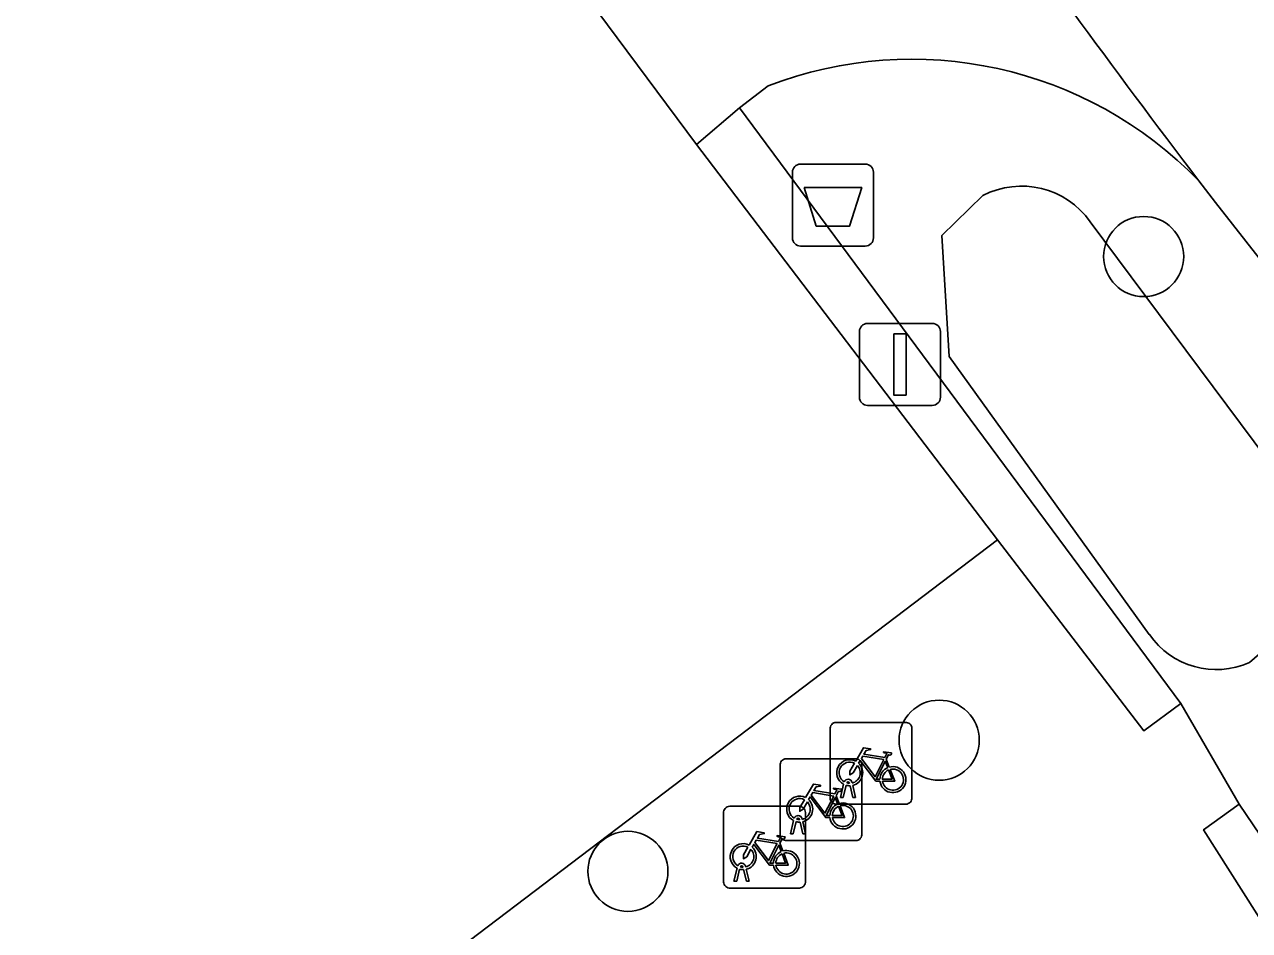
# Model space of a CAD drawing. Extents: x 160203 to 161530, y 379528 to 381797.
# Drawn here: x 160768.42 to 160783.38, y 381508.28 to 381519.34 of the extents above; entities that cross this region are included whole.
import ezdxf

# ---------------------------------------------------------------- set-up
doc = ezdxf.new("R2010")
doc.units = 0
for name, color, linetype in [('IMGEO_Afvalbak', 7, 'Continuous'), ('IMGEO_Boom', 7, 'Continuous'), ('IMGEO_Fietsenrek', 7, 'Continuous'), ('IMGEO_Groenvoorziening', 7, 'Continuous'), ('IMGEO_Haag', 7, 'Continuous'), ('IMGEO_Lichtmast', 7, 'Continuous'), ('IMGEO_Parkeervlak_halfverhard', 7, 'Continuous'), ('IMGEO_Rijbaan_lokaal_gesloten', 7, 'Continuous'), ('IMGEO_Rijbaan_lokaal_open', 7, 'Continuous'), ('IMGEO_Waterloop', 7, 'Continuous')]:
    doc.layers.add(name, color=color, linetype=linetype)

msp = doc.modelspace()

# ---------------------------------------------------------------- linework, layer by layer
at = {"layer": 'IMGEO_Afvalbak'}
for p, q in [((160777.898, 381517.633), (160778.688, 381517.633)), ((160778.688, 381517.633), (160777.898, 381517.633)), ((160777.798, 381516.733), (160777.798, 381517.533)), ((160777.798, 381517.533), (160777.798, 381516.733)), ((160778.788, 381517.533), (160778.788, 381516.733)), ((160778.788, 381516.733), (160778.788, 381517.533)), ((160778.688, 381516.633), (160777.898, 381516.633)), ((160777.898, 381516.633), (160778.688, 381516.633))]:
    msp.add_line(p, q, dxfattribs=at)
msp.add_lwpolyline([(160777.941, 381517.347), (160778.645, 381517.347), (160778.496, 381516.877), (160778.09, 381516.877), (160777.941, 381517.347)], dxfattribs=at)
for centre, start, end in [((160777.898, 381517.533), 90, 180), ((160777.898, 381517.533), 90, 180), ((160778.688, 381517.533), 0, 90), ((160778.688, 381517.533), 360, 90), ((160777.898, 381516.733), 180, 270), ((160777.898, 381516.733), 180, 270), ((160778.688, 381516.733), 270, 0), ((160778.688, 381516.733), 270, 0)]:
    msp.add_arc(centre, 0.1, start, end, dxfattribs=at)
at = {"layer": 'IMGEO_Boom'}
for centre in [(160782.087, 381516.505), (160779.59, 381510.6), (160775.79, 381509)]:
    msp.add_circle(centre, 0.489, dxfattribs=at)
at = {"layer": 'IMGEO_Fietsenrek'}
for p, q in [((160778.333, 381510.818), (160779.174, 381510.818)), ((160779.174, 381510.818), (160778.333, 381510.818)), ((160778.258, 381509.893), (160778.258, 381510.734)), ((160778.258, 381510.734), (160778.258, 381509.893)), ((160779.258, 381510.743), (160779.258, 381509.902)), ((160779.258, 381509.902), (160779.258, 381510.743)), ((160777.722, 381510.374), (160778.563, 381510.374)), ((160778.563, 381510.374), (160777.722, 381510.374)), ((160778.945, 381510.367), (160778.981, 381510.272)), ((160777.647, 381509.449), (160777.647, 381510.29)), ((160777.647, 381510.29), (160777.647, 381509.449)), ((160778.647, 381510.299), (160778.647, 381509.458)), ((160778.647, 381509.458), (160778.647, 381510.299)), ((160778.385, 381509.902), (160778.424, 381510.062)), ((160778.496, 381510.074), (160778.495, 381510.078)), ((160778.527, 381510.085), (160778.528, 381510.078)), ((160778.334, 381509.923), (160778.37, 381509.828)), ((160778.454, 381510.05), (160778.419, 381509.902)), ((160778.537, 381509.902), (160778.503, 381510.044)), ((160778.535, 381510.048), (160778.57, 381509.902)), ((160777.033, 381509.794), (160777.874, 381509.794)), ((160777.874, 381509.794), (160777.033, 381509.794)), ((160779.183, 381509.818), (160778.342, 381509.818)), ((160778.342, 381509.818), (160779.183, 381509.818)), ((160778.419, 381509.902), (160778.385, 381509.902)), ((160778.57, 381509.902), (160778.537, 381509.902)), ((160776.958, 381508.869), (160776.958, 381509.71)), ((160776.958, 381509.71), (160776.958, 381508.869)), ((160777.774, 381509.458), (160777.813, 381509.618)), ((160777.885, 381509.63), (160777.884, 381509.634)), ((160777.916, 381509.641), (160777.917, 381509.634)), ((160777.958, 381509.719), (160777.958, 381508.878)), ((160777.958, 381508.878), (160777.958, 381509.719)), ((160777.843, 381509.606), (160777.808, 381509.458)), ((160777.926, 381509.458), (160777.892, 381509.6)), ((160777.924, 381509.604), (160777.959, 381509.458)), ((160777.645, 381509.343), (160777.681, 381509.248)), ((160778.572, 381509.374), (160777.731, 381509.374)), ((160777.731, 381509.374), (160778.572, 381509.374)), ((160777.808, 381509.458), (160777.774, 381509.458)), ((160777.959, 381509.458), (160777.926, 381509.458)), ((160777.085, 381508.878), (160777.124, 381509.038)), ((160777.154, 381509.026), (160777.119, 381508.878)), ((160777.196, 381509.05), (160777.195, 381509.054)), ((160777.237, 381508.878), (160777.203, 381509.02)), ((160777.227, 381509.061), (160777.228, 381509.054)), ((160777.235, 381509.024), (160777.27, 381508.878)), ((160777.119, 381508.878), (160777.085, 381508.878)), ((160777.27, 381508.878), (160777.237, 381508.878)), ((160777.883, 381508.794), (160777.042, 381508.794)), ((160777.042, 381508.794), (160777.883, 381508.794))]:
    msp.add_line(p, q, dxfattribs=at)
for points in [[(160778.571, 381510.344), (160778.666, 381510.508), (160778.752, 381510.494), (160778.754, 381510.485), (160778.698, 381510.474), (160778.671, 381510.429), (160778.927, 381510.388)], [(160778.914, 381510.363), (160778.657, 381510.404), (160778.64, 381510.375), (160778.807, 381510.155), (160778.914, 381510.363)], [(160778.927, 381510.388), (160778.952, 381510.437), (160778.946, 381510.441), (160778.923, 381510.445), (160778.911, 381510.452), (160778.91, 381510.455), (160778.912, 381510.46), (160779.007, 381510.445), (160779.009, 381510.435), (160778.999, 381510.422), (160778.987, 381510.416), (160778.973, 381510.422), (160778.945, 381510.367)], [(160778.592, 381510.292), (160778.54, 381510.202), (160778.5, 381510.177), (160778.501, 381510.224), (160778.556, 381510.318)], [(160778.867, 381510.1), (160778.817, 381510.1), (160778.626, 381510.351), (160778.607, 381510.319)], [(160778.962, 381510.265), (160778.932, 381510.342), (160778.823, 381510.124), (160778.866, 381510.124)], [(160778.896, 381510.124), (160779.016, 381510.123), (160778.972, 381510.237)], [(160778.992, 381510.244), (160779.047, 381510.099), (160778.897, 381510.099)], [(160777.96, 381509.9), (160778.055, 381510.064), (160778.141, 381510.05), (160778.143, 381510.041), (160778.087, 381510.03), (160778.06, 381509.985), (160778.316, 381509.944)], [(160778.303, 381509.919), (160778.046, 381509.96), (160778.029, 381509.931), (160778.196, 381509.711), (160778.303, 381509.919)], [(160778.316, 381509.944), (160778.341, 381509.993), (160778.335, 381509.997), (160778.312, 381510.001), (160778.3, 381510.008), (160778.299, 381510.011), (160778.301, 381510.016), (160778.396, 381510.001), (160778.398, 381509.991), (160778.388, 381509.978), (160778.376, 381509.972), (160778.362, 381509.978), (160778.334, 381509.923)], [(160777.981, 381509.848), (160777.929, 381509.758), (160777.889, 381509.733), (160777.89, 381509.78), (160777.945, 381509.874)], [(160778.256, 381509.656), (160778.206, 381509.656), (160778.015, 381509.907), (160777.996, 381509.875)], [(160778.351, 381509.821), (160778.321, 381509.898), (160778.212, 381509.68), (160778.255, 381509.68)], [(160778.285, 381509.68), (160778.405, 381509.679), (160778.361, 381509.793)], [(160778.381, 381509.8), (160778.436, 381509.655), (160778.286, 381509.655)], [(160777.271, 381509.32), (160777.366, 381509.484), (160777.452, 381509.47), (160777.454, 381509.461), (160777.398, 381509.45), (160777.371, 381509.405), (160777.627, 381509.364)], [(160777.567, 381509.076), (160777.517, 381509.076), (160777.326, 381509.327), (160777.307, 381509.295)], [(160777.614, 381509.339), (160777.357, 381509.38), (160777.34, 381509.351), (160777.507, 381509.131), (160777.614, 381509.339)], [(160777.662, 381509.241), (160777.632, 381509.318), (160777.523, 381509.1), (160777.566, 381509.1)], [(160777.627, 381509.364), (160777.652, 381509.413), (160777.646, 381509.417), (160777.623, 381509.421), (160777.611, 381509.428), (160777.61, 381509.431), (160777.612, 381509.436), (160777.707, 381509.421), (160777.709, 381509.411), (160777.699, 381509.398), (160777.687, 381509.392), (160777.673, 381509.398), (160777.645, 381509.343)], [(160777.292, 381509.268), (160777.24, 381509.178), (160777.2, 381509.153), (160777.201, 381509.2), (160777.256, 381509.294)], [(160777.596, 381509.1), (160777.716, 381509.099), (160777.672, 381509.213)], [(160777.692, 381509.22), (160777.747, 381509.075), (160777.597, 381509.075)]]:
    msp.add_lwpolyline(points, dxfattribs=at)
for centre, radius, start, end in [((160778.336, 381510.74), 0.0779, 92.4484, 184.2845), ((160778.336, 381510.74), 0.0779, 92.4484, 184.2845), ((160779.18, 381510.74), 0.0779, 2.4484, 94.2845), ((160779.18, 381510.74), 0.0779, 2.4484, 94.2845), ((160777.725, 381510.296), 0.0779, 92.4484, 184.2845), ((160777.725, 381510.296), 0.0779, 92.4484, 184.2845), ((160778.498, 381510.203), 0.159, 62.6766, 242.1369), ((160778.569, 381510.296), 0.0779, 2.4484, 94.2845), ((160778.569, 381510.296), 0.0779, 2.4484, 94.2845), ((160778.498, 381510.203), 0.129, 63.3192, 238.903), ((160778.498, 381510.203), 0.129, 283.6043, 43.4302), ((160778.498, 381510.203), 0.159, 283.5766, 46.6042), ((160779.025, 381510.119), 0.159, 113.3408, 178.3217), ((160779.025, 381510.119), 0.159, 187.0065, 105.7708), ((160779.025, 381510.119), 0.129, 113.923, 177.9556), ((160779.025, 381510.119), 0.129, 188.6715, 104.5883), ((160778.478, 381510.074), 0.0499, 12.8025, 158.6934), ((160778.478, 381510.074), 0.0174, 12.8025, 163.4502), ((160778.498, 381510.203), 0.129, 253.415, 269.0204), ((160777.887, 381509.759), 0.159, 62.6766, 242.1369), ((160778.498, 381510.203), 0.159, 253.9967, 271.7867), ((160777.036, 381509.716), 0.0779, 92.4484, 184.2845), ((160777.036, 381509.716), 0.0779, 92.4484, 184.2845), ((160777.887, 381509.759), 0.129, 63.3192, 238.903), ((160777.88, 381509.716), 0.0779, 2.4484, 94.2845), ((160777.88, 381509.716), 0.0779, 2.4484, 94.2845), ((160777.887, 381509.759), 0.129, 283.6043, 43.4302), ((160777.887, 381509.759), 0.159, 283.5766, 46.6042), ((160778.414, 381509.675), 0.159, 113.3408, 178.3217), ((160778.414, 381509.675), 0.159, 187.0065, 105.7708), ((160778.336, 381509.896), 0.0779, 182.4484, 274.2845), ((160778.336, 381509.896), 0.0779, 182.4484, 274.2845), ((160778.414, 381509.675), 0.129, 113.923, 177.9556), ((160778.414, 381509.675), 0.129, 188.6715, 104.5883), ((160779.18, 381509.896), 0.0779, 272.4484, 4.2845), ((160779.18, 381509.896), 0.0779, 272.4484, 4.2845), ((160777.867, 381509.63), 0.0499, 12.8025, 158.6934), ((160777.867, 381509.63), 0.0174, 12.8025, 163.4502), ((160777.887, 381509.759), 0.129, 253.415, 269.0204), ((160777.887, 381509.759), 0.159, 253.9967, 271.7867), ((160777.198, 381509.179), 0.159, 62.6766, 242.1369), ((160777.725, 381509.452), 0.0779, 182.4484, 274.2845), ((160777.725, 381509.452), 0.0779, 182.4484, 274.2845), ((160778.569, 381509.452), 0.0779, 272.4484, 4.2845), ((160778.569, 381509.452), 0.0779, 272.4484, 4.2845), ((160777.198, 381509.179), 0.129, 63.3192, 238.903), ((160777.198, 381509.179), 0.129, 283.6043, 43.4302), ((160777.198, 381509.179), 0.159, 283.5766, 46.6042), ((160777.725, 381509.095), 0.159, 113.3408, 178.3217), ((160777.725, 381509.095), 0.159, 187.0065, 105.7708), ((160777.725, 381509.095), 0.129, 113.923, 177.9556), ((160777.725, 381509.095), 0.129, 188.6715, 104.5883), ((160777.178, 381509.05), 0.0499, 12.8025, 158.6934), ((160777.198, 381509.179), 0.159, 253.9967, 271.7867), ((160777.178, 381509.05), 0.0174, 12.8025, 163.4502), ((160777.198, 381509.179), 0.129, 253.415, 269.0204), ((160777.036, 381508.872), 0.0779, 182.4484, 274.2845), ((160777.036, 381508.872), 0.0779, 182.4484, 274.2845), ((160777.88, 381508.872), 0.0779, 272.4484, 4.2845), ((160777.88, 381508.872), 0.0779, 272.4484, 4.2845)]:
    msp.add_arc(centre, radius, start, end, dxfattribs=at)
at = {"layer": 'IMGEO_Groenvoorziening'}
for points in [[(160777.502, 381518.589), (160777.151, 381518.322), (160782.542, 381511.048), (160783.252, 381509.82), (160784.697, 381507.687), (160789.587, 381502.78), (160790.253, 381503.544)], [(160790.107, 381508.498), (160789.646, 381509.04), (160785.025, 381514.538), (160782.962, 381517.164), (160782.759, 381517.43)], [(160782.156, 381511.89), (160779.712, 381515.283), (160779.621, 381516.76), (160780.123, 381517.249)], [(160781.434, 381516.929), (160784.102, 381513.348)], [(160784.147, 381512.216), (160783.379, 381511.548)]]:
    msp.add_lwpolyline(points, dxfattribs=at)
for points in [[(160780.301, 381513.047), (160782.089, 381510.714), (160782.542, 381511.048), (160777.151, 381518.322), (160776.629, 381517.874)], [(160782.818, 381509.507), (160783.252, 381509.82), (160782.542, 381511.048), (160782.089, 381510.714), (160780.301, 381513.047), (160768.431, 381504.038), (160773.946, 381496.455), (160777.495, 381500), (160784.446, 381506.942)], [(160789.587, 381502.78), (160784.697, 381507.687), (160783.252, 381509.82), (160782.818, 381509.507), (160784.446, 381506.942), (160789.091, 381502.293)]]:
    msp.add_lwpolyline(points, close=True, dxfattribs=at)
for centre, radius, start, end in [((160779.254, 381514.035), 4.879, 44.0887, 111.0453), ((160780.595, 381516.339), 1.025, 35.1261, 117.4399), ((160782.976, 381512.463), 1, 214.9572, 293.7965)]:
    msp.add_arc(centre, radius, start, end, dxfattribs=at)
at = {"layer": 'IMGEO_Haag'}
for points in [[(160780.301, 381513.047), (160782.089, 381510.714), (160782.542, 381511.048), (160777.151, 381518.322), (160776.629, 381517.874)], [(160789.587, 381502.78), (160784.697, 381507.687), (160783.252, 381509.82), (160782.818, 381509.507), (160784.446, 381506.942), (160789.091, 381502.293)]]:
    msp.add_lwpolyline(points, close=True, dxfattribs=at)
at = {"layer": 'IMGEO_Lichtmast'}
for p, q in [((160778.716, 381515.688), (160779.506, 381515.688)), ((160779.506, 381515.688), (160778.716, 381515.688)), ((160778.616, 381514.788), (160778.616, 381515.588)), ((160778.616, 381515.588), (160778.616, 381514.788)), ((160779.606, 381515.588), (160779.606, 381514.788)), ((160779.606, 381514.788), (160779.606, 381515.588)), ((160779.506, 381514.688), (160778.716, 381514.688)), ((160778.716, 381514.688), (160779.506, 381514.688))]:
    msp.add_line(p, q, dxfattribs=at)
msp.add_lwpolyline([(160779.036, 381515.563), (160779.186, 381515.563), (160779.186, 381514.813), (160779.036, 381514.813), (160779.036, 381515.563)], dxfattribs=at)
for centre, start, end in [((160778.716, 381515.588), 90, 180), ((160778.716, 381515.588), 90, 180), ((160779.506, 381515.588), 0, 90), ((160779.506, 381515.588), 360, 90), ((160778.716, 381514.788), 180, 270), ((160778.716, 381514.788), 180, 270), ((160779.506, 381514.788), 270, 0), ((160779.506, 381514.788), 270, 0)]:
    msp.add_arc(centre, 0.1, start, end, dxfattribs=at)
at = {"layer": 'IMGEO_Parkeervlak_halfverhard'}
msp.add_lwpolyline([(160776.629, 381517.874), (160774.574, 381520.639), (160770.727, 381525.717), (160758.759, 381516.713), (160768.431, 381504.038), (160780.301, 381513.047)], close=True, dxfattribs=at)
at = {"layer": 'IMGEO_Rijbaan_lokaal_gesloten'}
msp.add_lwpolyline([(160782.759, 381517.43), (160782.962, 381517.164), (160785.025, 381514.538), (160789.646, 381509.04), (160790.107, 381508.498)], dxfattribs=at)
msp.add_arc((160891.535, 381600.227), 136.702, 212.9546, 217.2771, dxfattribs=at)
at = {"layer": 'IMGEO_Rijbaan_lokaal_open'}
msp.add_lwpolyline([(160775.425, 381521.316), (160775.076, 381521.03), (160774.574, 381520.639), (160776.629, 381517.874), (160777.151, 381518.322), (160777.502, 381518.589)], dxfattribs=at)
for centre, radius, start, end in [((160891.535, 381600.227), 136.702, 212.9546, 217.2771), ((160779.254, 381514.035), 4.879, 44.0887, 111.0453)]:
    msp.add_arc(centre, radius, start, end, dxfattribs=at)
at = {"layer": 'IMGEO_Waterloop'}
for points in [[(160780.123, 381517.249), (160779.621, 381516.76), (160779.712, 381515.283), (160782.156, 381511.89)], [(160784.102, 381513.348), (160781.434, 381516.929)], [(160783.379, 381511.548), (160784.147, 381512.216)]]:
    msp.add_lwpolyline(points, dxfattribs=at)
for centre, radius, start, end in [((160780.595, 381516.339), 1.025, 35.1261, 117.4399), ((160782.976, 381512.463), 1, 214.9572, 293.7965)]:
    msp.add_arc(centre, radius, start, end, dxfattribs=at)

doc.saveas('drawing.dxf')
